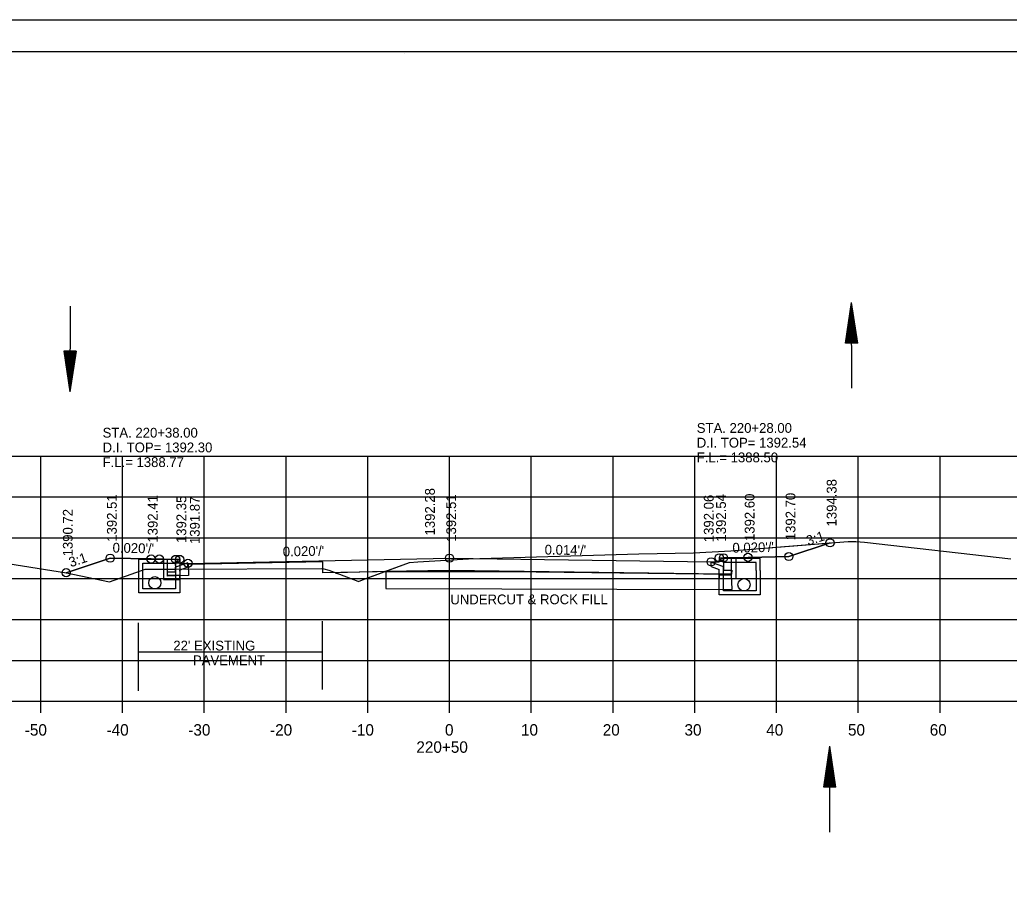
# Model space of a CAD drawing. Extents: x 1374311 to 1383814, y 384102 to 406278.
# Drawn here: x 1382587.5 to 1382708.5, y 405958.9 to 406065.1 of the extents above; entities that cross this region are included whole.
import ezdxf

# ---------------------------------------------------------------- set-up
doc = ezdxf.new("R2010")
doc.units = 0
for name, color, linetype in [('R_Axis', 7, 'Continuous'), ('R_Axis Annot', 7, 'Continuous'), ('R_Border', 7, 'Continuous'), ('R_Draft', 7, 'Continuous'), ('R_Exist Surface', 7, 'Continuous'), ('R_Fin Surface', 7, 'Continuous'), ('R_Grid', 7, 'Continuous'), ('R_No Plot', 7, 'Continuous'), ('R_Water', 7, 'Continuous'), ('R_Water Annot', 7, 'Continuous'), ('R_Xsect Elev', 7, 'Continuous'), ('R_Xsect Slope', 7, 'Continuous')]:
    doc.layers.add(name, color=color, linetype=linetype)

msp = doc.modelspace()

# ---------------------------------------------------------------- linework, layer by layer
at = {"layer": 'R_Axis'}
for p, q in [((1382500.07, 405981.74), (1382780.07, 405981.74)), ((1382590.07, 405980.34), (1382590.07, 405981.74)), ((1382600.07, 405980.34), (1382600.07, 405981.74)), ((1382610.07, 405980.34), (1382610.07, 405981.74)), ((1382620.07, 405980.34), (1382620.07, 405981.74)), ((1382630.07, 405980.34), (1382630.07, 405981.74)), ((1382640.07, 405980.34), (1382640.07, 405981.74)), ((1382650.07, 405980.34), (1382650.07, 405981.74)), ((1382660.07, 405980.34), (1382660.07, 405981.74)), ((1382670.07, 405980.34), (1382670.07, 405981.74)), ((1382680.07, 405980.34), (1382680.07, 405981.74)), ((1382690.07, 405980.34), (1382690.07, 405981.74)), ((1382700.07, 405980.34), (1382700.07, 405981.74))]:
    msp.add_line(p, q, dxfattribs=at)
at = {"layer": 'R_Border'}
for p, q in [((1382482.07, 406061.2), (1382798.25, 406061.2)), ((1382634.59, 406060.94), (1382634.59, 406060.94)), ((1382634.59, 406060.94), (1382634.59, 406060.94))]:
    msp.add_line(p, q, dxfattribs=at)
at = {"layer": 'R_Draft'}
for p, q in [((1382688.52, 406025.53), (1382689.26, 406030.53)), ((1382688.64, 406025.53), (1382689.26, 406029.69)), ((1382690.02, 406025.53), (1382689.26, 406030.53)), ((1382689.89, 406025.53), (1382689.26, 406029.69)), ((1382688.77, 406025.53), (1382689.26, 406028.83)), ((1382689.76, 406025.53), (1382689.26, 406028.83)), ((1382688.89, 406025.53), (1382689.26, 406028)), ((1382689.02, 406025.53), (1382689.26, 406027.15)), ((1382689.64, 406025.53), (1382689.26, 406028)), ((1382689.51, 406025.53), (1382689.26, 406027.15)), ((1382689.15, 406025.53), (1382689.27, 406026.32)), ((1382689.38, 406025.53), (1382689.27, 406026.32)), ((1382690.02, 406025.53), (1382688.52, 406025.53)), ((1382592.9, 406024.57), (1382593.63, 406019.57)), ((1382594.4, 406024.57), (1382592.9, 406024.57)), ((1382593.02, 406024.57), (1382593.64, 406020.4)), ((1382593.15, 406024.57), (1382593.64, 406021.26)), ((1382593.27, 406024.57), (1382593.64, 406022.1)), ((1382593.4, 406024.57), (1382593.64, 406022.94)), ((1382593.53, 406024.57), (1382593.64, 406023.78)), ((1382594.4, 406024.57), (1382593.63, 406019.57)), ((1382593.89, 406024.57), (1382593.64, 406022.94)), ((1382594.14, 406024.57), (1382593.64, 406021.26)), ((1382594.27, 406024.57), (1382593.64, 406020.4)), ((1382594.02, 406024.57), (1382593.64, 406022.1)), ((1382593.76, 406024.57), (1382593.64, 406023.78)), ((1382685.84, 405971.23), (1382686.59, 405976.23)), ((1382685.97, 405971.23), (1382686.59, 405975.39)), ((1382687.34, 405971.23), (1382686.59, 405976.23)), ((1382687.22, 405971.23), (1382686.59, 405975.39)), ((1382686.1, 405971.23), (1382686.59, 405974.53)), ((1382687.09, 405971.23), (1382686.59, 405974.53)), ((1382686.22, 405971.23), (1382686.59, 405973.7)), ((1382686.35, 405971.23), (1382686.59, 405972.85)), ((1382686.97, 405971.23), (1382686.59, 405973.7)), ((1382686.84, 405971.23), (1382686.59, 405972.85)), ((1382686.48, 405971.23), (1382686.59, 405972.02)), ((1382686.71, 405971.23), (1382686.59, 405972.02)), ((1382687.34, 405971.23), (1382685.84, 405971.23))]:
    msp.add_line(p, q, dxfattribs=at)
at = {"layer": 'R_Exist Surface'}
msp.add_lwpolyline([(1382586.02, 405998.59), (1382593.22, 405997.45), (1382598.47, 405996.33), (1382601.12, 405997.27), (1382602.82, 405997.88), (1382606.19, 405997.89), (1382624.41, 405997.99), (1382624.7, 405997.93), (1382625.29, 405997.78), (1382626.59, 405997.27), (1382628.83, 405996.45), (1382628.94, 405996.37), (1382629.44, 405996.6), (1382635.17, 405998.71), (1382636.18, 405998.78), (1382642.38, 405999.16), (1382663.24, 405999.78), (1382669.93, 405999.91), (1382674.46, 406000.14), (1382688.82, 406001.3), (1382689.3, 406001.29), (1382689.76, 406001.28), (1382690.82, 406001.2), (1382708.73, 405999.17)], dxfattribs=at)
at = {"layer": 'R_Fin Surface'}
for p, q in [((1382632.29, 405997.57), (1382632.27, 405995.53)), ((1382647.22, 405997.59), (1382632.29, 405997.57)), ((1382632.29, 405997.57), (1382632.29, 405997.57)), ((1382632.29, 405997.57), (1382632.29, 405997.57)), ((1382674.58, 405997.26), (1382647.22, 405997.59)), ((1382674.63, 405995.43), (1382674.58, 405997.26)), ((1382632.27, 405995.53), (1382632.37, 405995.53)), ((1382632.37, 405995.53), (1382674.63, 405995.43))]:
    msp.add_line(p, q, dxfattribs=at)
for points in [[(1382593.17, 405997.46), (1382598.56, 405999.25), (1382598.56, 405999.25), (1382598.56, 405999.25), (1382603.56, 405999.15), (1382606.56, 405999.09), (1382606.56, 405999.09), (1382607.06, 405999.09), (1382607.06, 405999.09), (1382607.07, 405998.59), (1382608.07, 405998.61), (1382608.07, 405998.61), (1382608.07, 405998.61), (1382640.07, 405999.25), (1382640.07, 405999.25), (1382672.07, 405998.8), (1382673.07, 405998.78), (1382673.07, 405998.78), (1382673.08, 405999.28), (1382673.58, 405999.28), (1382673.58, 405999.28), (1382676.58, 405999.34), (1382676.58, 405999.34), (1382676.58, 405999.34), (1382681.58, 405999.44), (1382681.58, 405999.44), (1382686.61, 406001.12)], [(1382673.58, 405999.28), (1382673.59, 405997.77), (1382674.59, 405997.77), (1382674.58, 405997.27), (1382673.58, 405997.28), (1382640.07, 405997.75), (1382624.55, 405997.44), (1382624.55, 405998.78), (1382608.11, 405998.45), (1382608.12, 405997.11), (1382606.56, 405997.08), (1382605.56, 405997.06), (1382605.57, 405997.56), (1382606.57, 405997.57), (1382606.56, 405999.09)]]:
    msp.add_lwpolyline(points, dxfattribs=at)
at = {"layer": 'R_Grid'}
for p, q in [((1382500.07, 406011.74), (1382780.07, 406011.74)), ((1382590.07, 405981.74), (1382590.07, 406011.74)), ((1382600.07, 405981.74), (1382600.07, 406011.74)), ((1382610.07, 405981.74), (1382610.07, 406011.74)), ((1382620.07, 405981.74), (1382620.07, 406011.74)), ((1382630.07, 405981.74), (1382630.07, 406011.74)), ((1382640.07, 405981.74), (1382640.07, 406011.74)), ((1382650.07, 405981.74), (1382650.07, 406011.74)), ((1382660.07, 405981.74), (1382660.07, 406011.74)), ((1382670.07, 405981.74), (1382670.07, 406011.74)), ((1382680.07, 405981.74), (1382680.07, 406011.74)), ((1382690.07, 405981.74), (1382690.07, 406011.74)), ((1382700.07, 405981.74), (1382700.07, 406011.74)), ((1382500.07, 406006.74), (1382780.07, 406006.74)), ((1382500.07, 406001.74), (1382780.07, 406001.74)), ((1382500.07, 405996.74), (1382780.07, 405996.74)), ((1382500.07, 405991.74), (1382780.07, 405991.74)), ((1382500.07, 405986.74), (1382780.07, 405986.74)), ((1382500.07, 405981.74), (1382780.07, 405981.74))]:
    msp.add_line(p, q, dxfattribs=at)
at = {"layer": 'R_No Plot'}
msp.add_line((1382469.67, 406065.1), (1382803, 406065.1), dxfattribs=at)
for points in [[(1382469.66, 406065.1), (1382803, 406065.1), (1382803, 405851.76), (1382469.66, 405851.76)], [(1382715.99, 406061.2), (1382715.99, 406051.32), (1382751.72, 406051.32), (1382751.72, 406048.4), (1382774.92, 406048.4), (1382774.92, 406024.07), (1382798.25, 406024.07), (1382798.25, 405855.74), (1382482.07, 405855.74), (1382482.07, 406061.2)], [(1382632.14, 405997.6), (1382635.17, 405998.71), (1382636.18, 405998.78), (1382642.38, 405999.16), (1382663.24, 405999.78), (1382669.93, 405999.91), (1382674.46, 406000.14), (1382686.61, 406001.12), (1382681.58, 405999.44), (1382676.58, 405999.34), (1382673.58, 405999.28), (1382673.59, 405997.77), (1382674.59, 405997.77), (1382674.58, 405997.27), (1382673.58, 405997.28), (1382640.07, 405997.75)], [(1382593.17, 405997.46), (1382593.22, 405997.45), (1382598.47, 405996.33), (1382601.12, 405997.27), (1382602.82, 405997.88), (1382606.19, 405997.89), (1382606.57, 405997.9), (1382606.56, 405999.09), (1382603.56, 405999.15), (1382598.56, 405999.25)], [(1382626.07, 405997.47), (1382626.59, 405997.27), (1382628.83, 405996.45), (1382628.94, 405996.37), (1382629.44, 405996.6), (1382632.14, 405997.6)]]:
    msp.add_lwpolyline(points, close=True, dxfattribs=at)
for centre in [(1382686.61, 406001.12), (1382686.61, 406001.12), (1382686.61, 406001.12), (1382598.56, 405999.25), (1382598.56, 405999.25), (1382598.56, 405999.25), (1382603.56, 405999.15), (1382603.56, 405999.15), (1382603.56, 405999.15), (1382604.56, 405999.14), (1382606.56, 405999.09), (1382606.56, 405999.09), (1382607.06, 405999.09), (1382607.06, 405999.09), (1382607.06, 405999.09), (1382640.07, 405999.25), (1382640.07, 405999.25), (1382640.07, 405999.25), (1382672.07, 405998.8), (1382672.07, 405998.8), (1382672.07, 405998.8), (1382673.08, 405999.28), (1382673.08, 405999.28), (1382673.08, 405999.28), (1382673.58, 405999.28), (1382673.58, 405999.28), (1382676.58, 405999.34), (1382676.58, 405999.34), (1382676.58, 405999.34), (1382681.58, 405999.44), (1382681.58, 405999.44), (1382681.58, 405999.44), (1382608.07, 405998.61), (1382608.07, 405998.61), (1382608.07, 405998.61), (1382593.17, 405997.46), (1382593.17, 405997.46), (1382593.17, 405997.46), (1382593.17, 405997.46), (1382593.17, 405997.46), (1382593.17, 405997.46)]:
    msp.add_circle(centre, 0.5, dxfattribs=at)
at = {"layer": 'R_Water'}
for p, q in [((1382593.66, 406030.07), (1382593.63, 406019.57)), ((1382689.28, 406020.02), (1382689.26, 406030.53)), ((1382602.06, 405999.14), (1382606.81, 405999.14)), ((1382602.06, 405997.64), (1382602.06, 405999.14)), ((1382602.56, 405997.64), (1382602.56, 405998.64)), ((1382602.56, 405998.64), (1382606.56, 405998.64)), ((1382606.89, 405998.97), (1382606.56, 405998.64)), ((1382608.06, 405998.66), (1382606.56, 405998.14)), ((1382606.56, 405997.64), (1382606.56, 405998.14)), ((1382606.89, 405998.97), (1382606.81, 405999.14)), ((1382608.06, 405998.13), (1382607.06, 405997.78)), ((1382672.07, 405998.74), (1382673.57, 405998.22)), ((1382672.07, 405998.21), (1382673.07, 405997.86)), ((1382673.24, 405999.06), (1382673.32, 405999.22)), ((1382673.24, 405999.06), (1382673.57, 405998.72)), ((1382678.07, 405999.22), (1382673.32, 405999.22)), ((1382677.57, 405998.72), (1382673.57, 405998.72)), ((1382673.57, 405997.72), (1382673.57, 405998.22)), ((1382677.57, 405997.72), (1382677.57, 405998.72)), ((1382678.07, 405997.72), (1382678.07, 405999.22)), ((1382607.06, 405997.64), (1382607.06, 405997.78)), ((1382673.07, 405997.72), (1382673.07, 405997.86)), ((1382602.03, 405983.03), (1382602.03, 405991.35)), ((1382624.53, 405983.2), (1382624.53, 405991.52)), ((1382602.03, 405987.78), (1382624.53, 405987.78)), ((1382686.6, 405965.72), (1382686.59, 405976.23))]:
    msp.add_line(p, q, dxfattribs=at)
for points in [[(1382604.56, 405999.14), (1382607.06, 405999.14), (1382607.06, 405995.01), (1382604.56, 405995.01), (1382602.06, 405995.01), (1382602.06, 405999.14)], [(1382604.56, 405998.64), (1382606.56, 405998.64), (1382606.56, 405995.51), (1382604.56, 405995.51), (1382602.56, 405995.51), (1382602.56, 405998.64)]]:
    msp.add_lwpolyline(points, close=True, dxfattribs=at)
for points in [[(1382605.06, 405999.15), (1382605.06, 405996.62), (1382607.06, 405996.62), (1382607.06, 405997.12), (1382605.56, 405997.12), (1382605.56, 405999.14)], [(1382608.06, 405998.13), (1382608.06, 405998.66)], [(1382672.07, 405998.21), (1382672.07, 405998.74)], [(1382675.08, 405999.23), (1382675.08, 405996.7), (1382673.08, 405996.7), (1382673.08, 405997.2), (1382674.58, 405997.2), (1382674.58, 405999.22)], [(1382678.07, 405997.72), (1382678.07, 405994.74), (1382675.57, 405994.74), (1382673.07, 405994.74), (1382673.07, 405997.72)], [(1382677.57, 405997.72), (1382677.57, 405995.24), (1382675.57, 405995.24), (1382673.57, 405995.24), (1382673.57, 405997.72)]]:
    msp.add_lwpolyline(points, dxfattribs=at)
for centre in [(1382604.02, 405996.24), (1382676.09, 405996)]:
    msp.add_circle(centre, 0.75, dxfattribs=at)

# ---------------------------------------------------------------- texts
at = {"layer": 'R_Axis Annot'}
for s, p in [('-50', (1382588.11, 405977.54)), ('-40', (1382598.11, 405977.54)), ('-30', (1382608.11, 405977.54)), ('-20', (1382618.11, 405977.54)), ('-10', (1382628.11, 405977.54)), ('0', (1382639.51, 405977.54)), ('10', (1382648.81, 405977.54)), ('20', (1382658.81, 405977.54)), ('30', (1382668.81, 405977.54)), ('40', (1382678.81, 405977.54)), ('50', (1382688.81, 405977.54)), ('60', (1382698.81, 405977.54)), ('220+50', (1382636.01, 405975.44))]:
    msp.add_text(s, height=1.4, dxfattribs=at).set_placement(p)
at = {"layer": 'R_Fin Surface'}
msp.add_text('UNDERCUT & ROCK FILL', height=1.2, rotation=0.0756, dxfattribs=at).set_placement((1382640.17, 405993.59))
at = {"layer": 'R_Water'}
for s, p in [("22' EXISTING ", (1382606.28, 405987.95)), ('PAVEMENT', (1382608.68, 405986.15))]:
    msp.add_text(s, height=1.2, dxfattribs=at).set_placement(p)
at = {"layer": 'R_Water Annot'}
for s, p in [('STA. 220+38.00', (1382597.63, 406013.99)), ('STA. 220+28.00', (1382670.31, 406014.57)), ('D.I. TOP= 1392.54', (1382670.31, 406012.77)), ('D.I. TOP= 1392.30', (1382597.63, 406012.19)), ('F.L.= 1388.77', (1382597.63, 406010.39)), ('F.L.= 1388.50', (1382670.31, 406010.97))]:
    msp.add_text(s, height=1.2, dxfattribs=at).set_placement(p)
at = {"layer": 'R_Xsect Elev'}
for s, p in [('1392.28', (1382638.27, 406002.02)), ('1394.38', (1382687.41, 406003.12)), ('1392.51', (1382599.36, 406001.25)), ('1392.41', (1382604.36, 406001.15)), ('1392.35', (1382607.86, 406001.09)), ('1391.87', (1382609.51, 406000.97)), ('1392.51', (1382640.87, 406001.25)), ('1392.06', (1382672.38, 406001.2)), ('1392.54', (1382673.88, 406001.28)), ('1392.60', (1382677.38, 406001.34)), ('1392.70', (1382682.38, 406001.44)), ('1390.72', (1382593.97, 405999.46))]:
    msp.add_text(s, height=1.2, rotation=90, dxfattribs=at).set_placement(p)
at = {"layer": 'R_Xsect Slope'}
for s, rotation, p in [('3:1', 18.4349, (1382683.94, 406000.76)), ("0.020'/'", 358.8542, (1382598.84, 405999.93)), ("0.020'/'", 1.1458, (1382619.68, 405999.45)), ("0.014'/'", 359.1943, (1382651.7, 405999.69)), ("0.020'/'", 1.1458, (1382674.69, 405999.91)), ('3:1', 18.4349, (1382593.73, 405998.12))]:
    msp.add_text(s, height=1.2, rotation=rotation, dxfattribs=at).set_placement(p)

doc.saveas('drawing.dxf')
